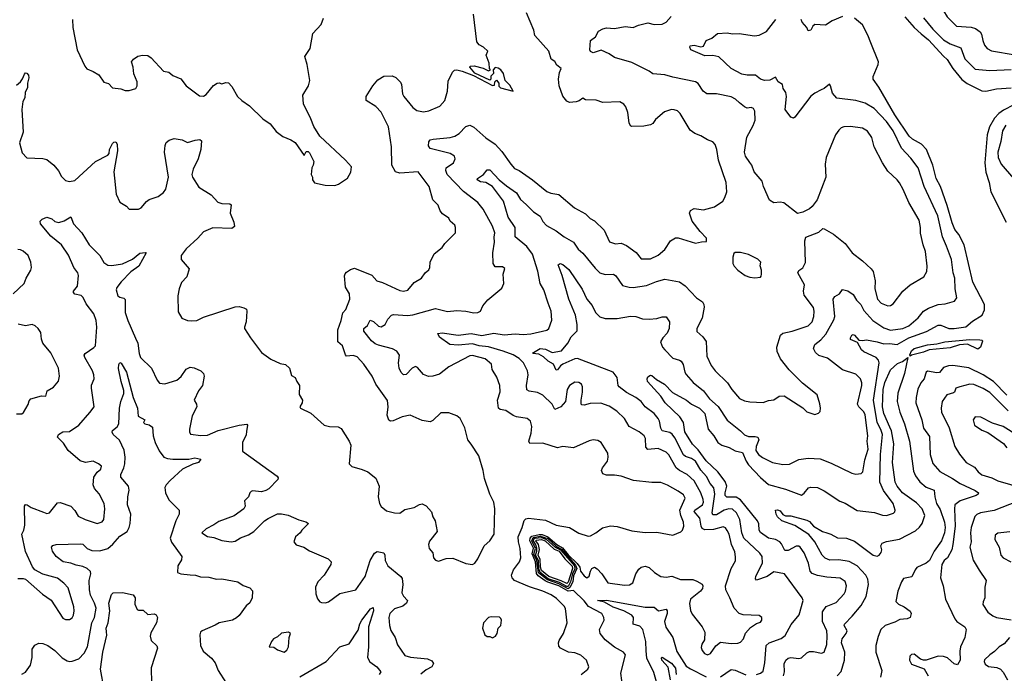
# Model space of a CAD drawing. Extents: x 2133461 to 2293071, y 753526 to 916327.
# Tile 311 of 459: x 2183290 to 2190714, y 891635 to 896563. Entities that reach past the tile are written whole.
import ezdxf

# ---------------------------------------------------------------- set-up
doc = ezdxf.new("R2010")
doc.units = 0

msp = doc.modelspace()

# ---------------------------------------------------------------- linework, layer by layer
at = {"layer": '0CON10XD'}
for points in [[(2190739.2, 897079.2), (2190635, 897040.6), (2190575, 896984), (2190486.8, 896986.8), (2190455, 896981.9), (2190415, 896970), (2190345, 896927.5), (2190254.4, 896805), (2190233.5, 896765), (2190231.5, 896735), (2190255, 896628.8), (2190283.5, 896583.5), (2190353.8, 896515), (2190463, 896507), (2190495.9, 896495.9), (2190531.1, 896471.1), (2190543.1, 896455), (2190551.5, 896405), (2190565, 896370.8), (2190585, 896346.7), (2190617.9, 896327.9), (2190795, 896299.3)], [(2184905.5, 895035.5), (2184909.2, 895005), (2184890.5, 894989.5), (2184745, 894993.1), (2184676.4, 894963.6), (2184633.8, 894916.2), (2184544.5, 894835.5), (2184506.7, 894785), (2184506.7, 894755), (2184566.7, 894685), (2184550, 894625), (2184509.1, 894580.9), (2184492.9, 894535), (2184481.7, 894481.7), (2184485, 894360), (2184512.7, 894312.7), (2184555, 894294), (2184585, 894291.4), (2184625, 894295.8), (2184675, 894320), (2184915, 894398.1), (2184945, 894400), (2184980.7, 894390.7), (2184999.3, 894379.3), (2185003.3, 894365), (2184998, 894285), (2184983.8, 894245), (2184986.2, 894235), (2185029.4, 894165), (2185113.3, 894055), (2185183.7, 894003.7), (2185255, 893972), (2185295, 893963.3), (2185323.3, 893935), (2185339.3, 893879.3), (2185366.4, 893866.4), (2185378.8, 893835), (2185400.8, 893805), (2185397, 893737), (2185421.2, 893695), (2185418.8, 893675), (2185403.3, 893645), (2185407.5, 893635), (2185485.6, 893595.6), (2185585, 893505.8), (2185625, 893495.7), (2185692.1, 893492.1), (2185715, 893480), (2185775, 893386.2), (2185785.6, 893355), (2185773.3, 893215), (2185795, 893193.8), (2185872.3, 893172.3), (2185915, 893153.8), (2185975, 893107.5), (2186000, 893045), (2185992, 892965), (2186003.8, 892915), (2186015, 892893.3), (2186055, 892861.2), (2186115, 892844.2), (2186155, 892842), (2186195, 892868.8), (2186265, 892886), (2186305, 892908.8), (2186325, 892912), (2186355, 892898.8), (2186395, 892852.5), (2186406.2, 892815), (2186423.3, 892785), (2186437.5, 892705), (2186379.3, 892630.7), (2186372.9, 892605), (2186378.6, 892575), (2186405, 892543.3), (2186410.6, 892505), (2186425, 892487.5), (2186448.8, 892481.2), (2186505, 892500), (2186555, 892504), (2186655, 892463.3), (2186703.6, 892456.4), (2186722.5, 892465), (2186745, 892497.5), (2186792, 892595), (2186834, 892635), (2186868.6, 892685), (2186872.5, 892875), (2186864, 892925), (2186833.8, 892985), (2186794.2, 893104.2), (2186783.8, 893165), (2186752.5, 893275), (2186692.9, 893362.9), (2186668, 893395), (2186646, 893485), (2186610, 893555), (2186586.1, 893576.1), (2186525, 893600), (2186465, 893600), (2186405, 893541.2), (2186385, 893531.2), (2186325, 893542), (2186235, 893580.6), (2186175, 893568.5), (2186105, 893537.8), (2186085, 893536), (2186074.2, 893544.2), (2186061.3, 893581.3), (2186068.9, 893645), (2186062.8, 893692.8), (2185975.7, 893815), (2185947.8, 893875), (2185884.2, 893965), (2185835, 894020), (2185805, 894031.2), (2185755, 894026.7), (2185746.7, 894035), (2185725, 894103.8), (2185689.2, 894135), (2185688.1, 894225), (2185714.4, 894295), (2185727, 894353), (2185748.3, 894378.3), (2185780, 894455), (2185776, 894495), (2185746.4, 894546.4), (2185738.8, 894631.2), (2185743, 894647), (2185755, 894660), (2185785, 894680), (2185815, 894690), (2185945, 894637.5), (2185983.2, 894593.2), (2186025, 894581.2), (2186155, 894521.4), (2186185, 894516.9), (2186216.9, 894523.1), (2186265, 894581.2), (2186320, 894615), (2186346.7, 894655), (2186375, 894677.5), (2186383.3, 894695), (2186384.2, 894735.8), (2186415, 894796.7), (2186474.2, 894845.8), (2186494.5, 894875.5), (2186576.7, 894955), (2186576.7, 894995), (2186570, 895015), (2186536.2, 895045), (2186525, 895066.7), (2186478.8, 895098.8), (2186461.3, 895121.3), (2186444, 895165), (2186406.2, 895205), (2186378.6, 895305), (2186295, 895415.6), (2186155, 895405.8), (2186124, 895415), (2186096.2, 895465), (2186092.5, 895605), (2186069.6, 895755), (2186015, 895865.6), (2185975, 895909.5), (2185902.5, 895955), (2185901.4, 895985), (2185952.5, 896065), (2185991.2, 896108.8), (2186035, 896138), (2186099.1, 896139.1), (2186126.4, 896126.4), (2186160.9, 896090.9), (2186169.2, 896075), (2186177.5, 896005), (2186185.7, 895985), (2186255, 895900), (2186285, 895878), (2186335, 895869.2), (2186375, 895875.7), (2186457.7, 895912.3), (2186495, 895953.8), (2186516.7, 896025), (2186521.5, 896098.5), (2186553.7, 896166.3), (2186568.7, 896181.3), (2186585.6, 896184.4), (2186625.9, 896175.9), (2186712.7, 896142.7), (2186855, 896066.7), (2186870, 896070), (2186872.5, 896095), (2186885, 896107.5), (2186902.5, 896085), (2186901.7, 896061.7), (2186915, 896050), (2187010, 896025), (2186985, 896070), (2186951.2, 896105), (2186937, 896157), (2186916.7, 896185), (2186898.3, 896198.3), (2186875, 896202.5), (2186860, 896185), (2186861.7, 896158.3), (2186843, 896137), (2186842.5, 896115), (2186835, 896107.5), (2186720.6, 896160.6), (2186683.8, 896205), (2186687, 896213), (2186715.9, 896214.1), (2186785, 896198), (2186825, 896177.5), (2186840, 896185), (2186832.5, 896195), (2186830, 896235), (2186807.5, 896295), (2186820, 896325), (2186787.5, 896355), (2186755, 896373.8), (2186738, 896395), (2186711.2, 896605)], [(2187523.3, 891625), (2187572.5, 891665), (2187580, 891685), (2187563, 891733), (2187520.9, 891770.9), (2187475, 891789.2), (2187427.5, 891795), (2187367.5, 891825), (2187355, 891840), (2187352.5, 891865), (2187358.3, 891881.7), (2187390, 891935), (2187417.5, 892015), (2187404.4, 892124.4), (2187395, 892140.8), (2187338.3, 892198.3), (2187296.3, 892226.3), (2187235.3, 892255.3), (2187135, 892286.4), (2187055, 892320), (2187021.2, 892335), (2187002, 892355), (2186998, 892375), (2187012.5, 892415), (2187059.2, 892475), (2187069.4, 892505), (2187064.4, 892575.6), (2187051.2, 892625), (2187047.9, 892665), (2187079.6, 892735), (2187093, 892787), (2187105, 892800), (2187126.4, 892803.6), (2187255, 892790), (2187335, 892750.8), (2187435, 892734), (2187505, 892692), (2187575, 892668.8), (2187595, 892672), (2187635, 892694.2), (2187685, 892731.4), (2187745, 892748.1), (2187795, 892742.5), (2187905, 892709.2), (2188005, 892697.1), (2188095, 892700), (2188215, 892675.8), (2188275, 892701.2), (2188288, 892715), (2188298.1, 892745), (2188294.5, 892775), (2188273.9, 892823.9), (2188268.1, 892865), (2188307.5, 892955), (2188295, 892979.4), (2188255, 893008.9), (2188175, 893054.4), (2188125, 893073.1), (2188055, 893072.9), (2187917.6, 893087.6), (2187825, 893120.5), (2187775, 893128.2), (2187715, 893128), (2187687.7, 893137.7), (2187676.2, 893165), (2187683.8, 893185), (2187720.8, 893235), (2187726.9, 893265), (2187724.4, 893294.4), (2187675, 893374), (2187650.3, 893390.3), (2187615, 893394.4), (2187585, 893387.8), (2187465, 893333.8), (2187385, 893345.8), (2187345, 893336), (2187235, 893370), (2187136.9, 893366.9), (2187129.5, 893385), (2187145.4, 893445), (2187150.5, 893495), (2187140.8, 893535), (2187115.5, 893555.5), (2187035, 893568.9), (2187009.6, 893579.6), (2186955, 893617.1), (2186913.6, 893623.6), (2186899.4, 893635), (2186893.1, 893695), (2186912.3, 893757.7), (2186910.9, 893805), (2186886.7, 893866.7), (2186852, 893925), (2186846.1, 893966.1), (2186798.8, 894005), (2186705, 894030.3), (2186685, 894028.2), (2186524.6, 893945.4), (2186455, 893889.5), (2186405, 893874.4), (2186372.8, 893872.8), (2186335, 893886.9), (2186289.7, 893939.7), (2186275, 893948), (2186248, 893935), (2186205, 893887.5), (2186185, 893885.8), (2186165, 893904), (2186151.1, 893935), (2186147.1, 893975), (2186153.3, 894033.3), (2186132.8, 894062.8), (2186101.7, 894081.7), (2185995, 894108), (2185969.9, 894119.9), (2185942.3, 894142.3), (2185884.8, 894215), (2185885.9, 894235), (2185912.9, 894257.1), (2185933.6, 894296.4), (2185956.7, 894286.7), (2185995, 894252.5), (2186016.1, 894246.1), (2186045, 894264.2), (2186065.8, 894305), (2186094.2, 894335), (2186109.1, 894340.9), (2186215, 894332.5), (2186253, 894337), (2186425, 894384.5), (2186515, 894362.5), (2186585, 894369.5), (2186655, 894364.5), (2186715, 894351.9), (2186745, 894355.7), (2186763.8, 894365), (2186782.9, 894405), (2186820.2, 894449.8), (2186925, 894540), (2186939.2, 894575), (2186936.4, 894643.6), (2186947, 894687), (2186929.3, 894699.3), (2186875, 894700), (2186860.8, 894725), (2186857.8, 894805), (2186870.4, 894885), (2186866.8, 894923.2), (2186871.4, 894955), (2186855.4, 895005.4), (2186784.6, 895134.6), (2186745, 895184.2), (2186635, 895268.5), (2186512.9, 895395), (2186504.2, 895425), (2186506.2, 895445), (2186561.4, 895485), (2186574.2, 895515), (2186569.2, 895535), (2186536.7, 895555), (2186385, 895592.5), (2186372.8, 895612.8), (2186375, 895641.9), (2186385, 895656.1), (2186406.9, 895663.1), (2186534.7, 895674.7), (2186572, 895685), (2186603.1, 895705), (2186655, 895757.5), (2186685, 895767.5), (2186715, 895752.5), (2186805, 895672.2), (2186875.4, 895625.4), (2186925, 895570), (2186992.8, 895472.8), (2187022, 895442), (2187055, 895425.7), (2187155.8, 895355.8), (2187265, 895267.1), (2187295, 895254.4), (2187355, 895244.2), (2187473.3, 895145), (2187555, 895100), (2187592, 895065), (2187625, 895045.7), (2187695.6, 894975), (2187737, 894887), (2187783.2, 894873.2), (2187825, 894878.1), (2187865, 894860), (2187938.7, 894808.7), (2187975, 894758.8), (2188045, 894760), (2188105, 894787.5), (2188155, 894829.4), (2188198, 894895), (2188235, 894917.5), (2188255, 894917.5), (2188385, 894877.5), (2188430.7, 894889.3), (2188468.3, 894891.7), (2188467.5, 894915), (2188420, 894965), (2188360, 895045), (2188340, 895105), (2188347.5, 895125), (2188375, 895140), (2188445, 895130), (2188527.9, 895152.1), (2188592, 895195), (2188607.6, 895222.4), (2188620.6, 895265), (2188615.6, 895335), (2188559.4, 895505), (2188545.5, 895585.5), (2188532.7, 895622.7), (2188515, 895643.3), (2188475, 895656.2), (2188425, 895688), (2188380, 895705), (2188345, 895730), (2188270.8, 895855), (2188248.8, 895875), (2188225, 895884.3), (2188204.4, 895885.6), (2188152.4, 895867.6), (2188085, 895810), (2188065, 895780), (2188045, 895771.2), (2187995, 895760), (2187905, 895756.7), (2187895, 895762.5), (2187886, 895786), (2187875.9, 895864.1), (2187861.4, 895905), (2187845, 895926.2), (2187815, 895942.5), (2187688, 895938), (2187636.1, 895956.1), (2187555, 895960), (2187535, 895972.5), (2187508.6, 895951.4), (2187485, 895944.2), (2187435, 895938.6), (2187415, 895950), (2187385, 895986.2), (2187358.5, 896065), (2187353.1, 896115), (2187360, 896165), (2187372.5, 896195), (2187340.6, 896220.6), (2187325, 896247.5), (2187297.5, 896265), (2187278.8, 896325), (2187173.1, 896445), (2187165.6, 896485), (2187112.5, 896615)], [(2187838.5, 891525), (2187822.5, 891635), (2187856.7, 891775), (2187842.5, 891795), (2187775, 891833.1), (2187705, 891886.5), (2187666.9, 891935), (2187662.9, 891965), (2187696.7, 892035), (2187693.9, 892056.1), (2187678.6, 892085), (2187578.5, 892138.5), (2187545, 892180.4), (2187465, 892259.2), (2187425, 892255.1), (2187355.3, 892295), (2187271.7, 892321.7), (2187253, 892333), (2187199.7, 892369.7), (2187186.3, 892386.3), (2187179, 892475), (2187152.9, 892535), (2187165, 892577.9), (2187137.3, 892635), (2187138.9, 892655), (2187150.6, 892669.4), (2187207.3, 892682.7), (2187230.4, 892680.4), (2187273.2, 892663.2), (2187339.8, 892605), (2187381.7, 892581.7), (2187425, 892529.1), (2187492.8, 892462.8), (2187512.2, 892435), (2187517.5, 892405), (2187545, 892369.4), (2187565, 892355.7), (2187583.1, 892366.9), (2187593.1, 892405), (2187605, 892424), (2187625, 892434.2), (2187645, 892422.5), (2187678.9, 892385), (2187725, 892317.1), (2187850.3, 892300.3), (2187887.6, 892302.4), (2187913.2, 892316.8), (2187935, 892383.8), (2187958.9, 892421.1), (2187975, 892435.8), (2188005, 892442.9), (2188035, 892432.5), (2188076, 892395), (2188125, 892364.4), (2188165, 892359.4), (2188206.5, 892366.5), (2188272.8, 892342.8), (2188365, 892341.1), (2188395, 892330), (2188435, 892305.8), (2188442, 892295), (2188438.6, 892275), (2188424.2, 892255), (2188347.5, 892195), (2188341.1, 892161.1), (2188348.6, 892108.6), (2188361.1, 892081.1), (2188435.5, 891985), (2188455.7, 891945), (2188452.7, 891887.3), (2188434, 891855), (2188428.3, 891828.3), (2188435, 891807.5), (2188453.8, 891785), (2188475, 891774.2), (2188498.8, 891785), (2188538.9, 891841.1), (2188575, 891869.2), (2188655, 891859.2), (2188705, 891862), (2188725, 891870), (2188748, 891895), (2188762.4, 891937.6), (2188800, 891980), (2188845, 892011.2), (2188875, 892021.2), (2188886, 892035), (2188885.7, 892055.7), (2188865, 892071.2), (2188745, 892075.7), (2188715, 892087.1), (2188678.1, 892125), (2188643.1, 892203.1), (2188613.1, 892265), (2188611.4, 892295), (2188653.9, 892425), (2188686, 892484), (2188687.8, 892512.2), (2188681.5, 892551.5), (2188656.5, 892606.5), (2188638.4, 892685), (2188625, 892712.9), (2188612.2, 892732.2), (2188595, 892738.2), (2188520.1, 892719.9), (2188456.6, 892716.6), (2188436.9, 892726.9), (2188427, 892745), (2188418.8, 892805), (2188374.6, 892855), (2188379.5, 892865), (2188439.4, 892905), (2188446, 892925), (2188444.3, 892945), (2188425.3, 892995), (2188374.7, 893085), (2188323.3, 893135), (2188265, 893165.3), (2188240.7, 893185), (2188185, 893283.1), (2188165, 893302.7), (2188105, 893330), (2188025, 893322.2), (2188010.5, 893339.5), (2188009.1, 893405), (2187997.8, 893425), (2187960.8, 893455), (2187885.8, 893495), (2187849.4, 893555), (2187792, 893612), (2187735, 893647.9), (2187672.7, 893672.7), (2187591.7, 893668.3), (2187545, 893655.7), (2187529.4, 893659.4), (2187524.3, 893665), (2187523.1, 893695), (2187534.5, 893755), (2187534.4, 893794.4), (2187525.5, 893815.5), (2187506.6, 893826.6), (2187475, 893830.6), (2187434.6, 893805.4), (2187418.5, 893775), (2187405.7, 893685), (2187370.8, 893645), (2187325, 893623.8), (2187304.3, 893665), (2187235, 893730.9), (2187195, 893751.5), (2187131.5, 893761.5), (2187115, 893772), (2187111.5, 893805), (2187124.4, 893885), (2187118.1, 893915), (2187089.4, 893975), (2187055, 894008.8), (2187010.6, 894035), (2186935, 894064.4), (2186825, 894096.5), (2186754.9, 894104.9), (2186705, 894118.7), (2186595, 894108), (2186533.3, 894115), (2186455, 894170), (2186442.3, 894197.7), (2186475, 894201.1), (2186595, 894184.7), (2186695, 894198.1), (2186775, 894181.8), (2186865, 894198.8), (2186944, 894186), (2187025, 894194.6), (2187085, 894190), (2187145, 894193.5), (2187265, 894222.5), (2187280, 894235), (2187302.7, 894297.3), (2187297.5, 894365), (2187275.4, 894425.4), (2187241.1, 894525), (2187213.1, 894575), (2187196.2, 894666.2), (2187156.7, 894795), (2187115, 894852.1), (2187026.8, 894926.8), (2187026.8, 894995), (2186974, 895075), (2186936.9, 895195), (2186854.7, 895304.7), (2186805, 895334.6), (2186765, 895340.3), (2186740, 895355), (2186741.1, 895365), (2186788.1, 895395), (2186815, 895430.8), (2186835, 895431.4), (2186905.2, 895355.2), (2186959.4, 895309.4), (2187035, 895257.9), (2187066.7, 895206.7), (2187108.4, 895168.4), (2187165, 895114.6), (2187215, 895081.1), (2187235, 895041.4), (2187261.3, 895011.3), (2187335, 894971.9), (2187394.3, 894925), (2187465, 894885.8), (2187501.9, 894831.9), (2187535, 894802.9), (2187629.2, 894689.2), (2187665, 894654.4), (2187705, 894640.6), (2187766.7, 894645), (2187785, 894632), (2187835, 894560), (2187885.6, 894545.6), (2187915, 894544.4), (2188015, 894558.5), (2188090.3, 894589.7), (2188155, 894606.1), (2188265, 894587.1), (2188307.2, 894557.2), (2188393.1, 894465), (2188437.1, 894435), (2188448.5, 894415), (2188450.5, 894395), (2188436.3, 894313.7), (2188396, 894235), (2188395, 894212.5), (2188440.9, 894170.9), (2188465.5, 894135.5), (2188470.6, 894025), (2188503.3, 893955), (2188534.7, 893914.7), (2188626.2, 893826.2), (2188659.2, 893775), (2188716.6, 893706.6), (2188755, 893689.2), (2188795, 893680.6), (2188895, 893675.8), (2188935, 893690.8), (2188975, 893695.8), (2189015.7, 893724.3), (2189055, 893725.8), (2189195, 893636.2), (2189225, 893606.2), (2189285, 893586.7), (2189313.6, 893596.4), (2189325, 893610), (2189327.1, 893635), (2189324.1, 893665.9), (2189303.8, 893735), (2189191.7, 893821.7), (2189092.4, 893922.4), (2189025.6, 894005), (2189002.1, 894062.1), (2188999.5, 894095), (2189025.5, 894184.5), (2189045, 894199.4), (2189114.4, 894214.4), (2189235, 894255.5), (2189265, 894284), (2189277.1, 894325), (2189280.4, 894365), (2189275, 894393.8), (2189204.4, 894485), (2189198.9, 894515), (2189206.1, 894565), (2189156.7, 894655), (2189165, 894672.5), (2189195, 894692), (2189215, 894732.5), (2189210, 894895), (2189216.4, 894923.6), (2189315, 894961.2), (2189345, 894987.5), (2189355, 894986.7), (2189425, 894946), (2189513.8, 894875), (2189565.7, 894805.7), (2189644.5, 894744.5), (2189710, 894685), (2189724.4, 894664.4), (2189740.8, 894595), (2189736.9, 894535), (2189756.7, 894455), (2189784.3, 894425), (2189835, 894404.4), (2189855, 894406.9), (2189875, 894420.8), (2189948.6, 894515), (2190005, 894564.2), (2190108, 894625), (2190130, 894665), (2190131.5, 894705), (2190120, 894815), (2190102.2, 894865), (2190082.6, 894952.6), (2190082.2, 894995), (2190072, 895052), (2189994.7, 895184.7), (2189952.2, 895282.2), (2189922.4, 895332.4), (2189905.4, 895355.4), (2189835, 895420), (2189795.6, 895485), (2189731.4, 895605), (2189715.6, 895675), (2189682, 895722), (2189645, 895744.4), (2189555, 895757.1), (2189505, 895755.7), (2189483.4, 895746.6), (2189465, 895731.2), (2189440, 895695), (2189370, 895525), (2189361.9, 895475), (2189367.5, 895375), (2189302, 895205), (2189266.2, 895155), (2189244.1, 895135.9), (2189195, 895111.2), (2189155, 895102), (2189051.2, 895181.2), (2189025, 895188), (2188975, 895182), (2188942.4, 895202.4), (2188898, 895305), (2188887.5, 895345), (2188826.8, 895416.8), (2188809.2, 895465), (2188795, 895486.2), (2188763.3, 895533.3), (2188754.6, 895565), (2188771.8, 895678.2), (2188820.8, 895765), (2188835.9, 895805.9), (2188833, 895873), (2188823, 895893), (2188805, 895900), (2188775, 895896.7), (2188755, 895906), (2188716, 895935), (2188688, 895965), (2188655, 895981.4), (2188545, 896003.1), (2188470, 896005), (2188444.5, 896024.5), (2188405, 896080.8), (2188385, 896094.4), (2188215, 896128.5), (2188155, 896146.9), (2188065, 896154), (2188035.6, 896175.6), (2187905, 896240.6), (2187775, 896278.6), (2187735, 896305.7), (2187675, 896334.3), (2187614.1, 896314.1), (2187595, 896322.5), (2187588.5, 896335), (2187593.4, 896405), (2187630.6, 896435), (2187655, 896476.7), (2187687.5, 896495), (2187715, 896501.4), (2187775, 896495.6), (2187855, 896512.9), (2187915, 896503.1), (2187955, 896522.9), (2188025, 896538.2), (2188075, 896527.7), (2188135, 896528.2), (2188164.7, 896545.3), (2188201.7, 896588.3)], [(2189495, 896586.8), (2189415.2, 896554.8), (2189365, 896521.2), (2189285, 896526), (2189270.5, 896515), (2189255, 896484.2), (2189235, 896478.8), (2189224.2, 896505), (2189189.4, 896545), (2189182.1, 896565)], [(2189964.1, 896585), (2190034.2, 896504.2), (2190086.1, 896456.1)], [(2183687.5, 896565), (2183690.8, 896505), (2183723.8, 896335), (2183781.7, 896211.7), (2183795, 896192.5), (2183845, 896172.5), (2183886.1, 896146.1), (2183925, 896092.5), (2183960.7, 896080.7), (2183990, 896050), (2184052.7, 896042.7), (2184085, 896029.2), (2184115, 896028.8), (2184166.7, 896043.3), (2184176.1, 896063.9), (2184176, 896095), (2184151.2, 896155), (2184146.2, 896205), (2184133.9, 896246.1), (2184147.5, 896265), (2184181.7, 896288.3), (2184215, 896296.7), (2184255, 896293.3), (2184282.5, 896275), (2184373.9, 896173.9), (2184415, 896166.7), (2184445, 896143.3), (2184505, 896116.2), (2184545, 896063.3), (2184645, 895988), (2184675, 895987.5), (2184695, 895998.6), (2184752.3, 896067.7), (2184780, 896085), (2184795, 896087.5), (2184815, 896080), (2184845, 896090), (2184865, 896086.7), (2184890.5, 896060.5), (2184933.3, 895985), (2184964.2, 895954.2), (2185023.9, 895913.9), (2185122.5, 895815), (2185177.7, 895777.7), (2185225, 895720), (2185275, 895681.2), (2185335, 895657.5), (2185365.9, 895635.9), (2185435, 895540), (2185450, 895570), (2185465, 895570), (2185475, 895560), (2185508.8, 895495), (2185503.9, 895466.1), (2185493.3, 895446.7), (2185487.5, 895395), (2185496.7, 895375), (2185497.5, 895355), (2185513.9, 895333.9), (2185593.6, 895316.4), (2185665, 895313.8), (2185695, 895323.3), (2185761.2, 895368.8), (2185787.7, 895412.3), (2185793, 895453), (2185747.5, 895505), (2185552.5, 895685), (2185507.3, 895757.3), (2185486, 895815), (2185428.8, 895928.8), (2185424.2, 895995), (2185468, 896065), (2185477.5, 896105), (2185457.5, 896225), (2185440.8, 896285), (2185480, 896345), (2185500.5, 896459.5), (2185562.3, 896527.7), (2185580, 896575)], [(2188845, 891625.3), (2188875, 891635.4), (2188895, 891651.4), (2188909.2, 891715), (2188918.5, 891845), (2188940.8, 891865), (2189031.9, 891898.1), (2189060.9, 891919.1), (2189105.9, 892004.1), (2189166.7, 892075), (2189196.7, 892185), (2189189.4, 892205), (2189055.5, 892385.5), (2188975, 892401.2), (2188925, 892364.1), (2188846.4, 892336.4), (2188838, 892348), (2188841.4, 892368.6), (2188890.5, 892465), (2188888.8, 892515), (2188870.4, 892540.4), (2188750.6, 892655), (2188733.8, 892695), (2188719.3, 892795), (2188695.8, 892845.8), (2188665, 892873.1), (2188636.2, 892876.2), (2188601.2, 892865), (2188545, 892830.7), (2188515, 892828.6), (2188510.3, 892845), (2188530.2, 892985), (2188524.3, 893034.3), (2188495.2, 893065.2), (2188468.5, 893118.5), (2188426.2, 893166.2), (2188385, 893234.6), (2188355, 893254.7), (2188309.9, 893269.9), (2188295, 893282.7), (2188229.9, 893409.9), (2188208.7, 893438.7), (2188191.8, 893451.8), (2188133.5, 893463.5), (2188123.3, 893483.3), (2188114, 893535), (2188105.2, 893555.2), (2188073.7, 893593.7), (2188005.3, 893645.3), (2187975, 893685.5), (2187935.8, 893715), (2187865, 893752.7), (2187810, 893795), (2187802.5, 893805), (2187794.4, 893865), (2187764.6, 893904.6), (2187495, 894008.8), (2187475, 894005.4), (2187384.5, 893965), (2187366.4, 893953.6), (2187345, 893922.5), (2187335, 893920.6), (2187315.6, 893965.6), (2187275, 893988.6), (2187240.5, 894020.5), (2187205, 894040), (2187160, 894045), (2187162.9, 894055), (2187215, 894083.9), (2187255, 894080), (2187304.7, 894054.7), (2187375, 894065.6), (2187424.1, 894125), (2187449.1, 894170.9), (2187493.1, 894216.9), (2187493.8, 894265), (2187480, 894335), (2187431.2, 894455), (2187381.1, 894635), (2187350, 894715), (2187365, 894723.8), (2187385, 894717.1), (2187429.6, 894679.6), (2187530.1, 894530.1), (2187565.6, 894455.6), (2187607.4, 894407.4), (2187630.5, 894355), (2187665, 894321.5), (2187705, 894310.5), (2187795, 894310.9), (2187895, 894328.6), (2187935, 894324), (2187985, 894308.8), (2188035, 894306), (2188095, 894311.2), (2188135, 894323.3), (2188165, 894322.5), (2188189.2, 894285), (2188187.9, 894235), (2188170.9, 894199.1), (2188138.1, 894165), (2188121.9, 894135), (2188137.1, 894095), (2188154.2, 894075), (2188215, 894010.8), (2188265, 893997.1), (2188277.8, 893987.8), (2188293, 893963), (2188304.5, 893905), (2188315, 893887.5), (2188367, 893827), (2188445, 893764.4), (2188491.5, 893705), (2188555.7, 893645.7), (2188625, 893543.3), (2188725, 893463.5), (2188755, 893432.5), (2188785, 893421.4), (2188835, 893420.8), (2188855, 893414.2), (2188862.2, 893395), (2188841.8, 893345), (2188841.1, 893315), (2188860.6, 893285), (2188891.2, 893261.2), (2188965, 893223.8), (2189045, 893208.5), (2189095, 893210.6), (2189165, 893247.3), (2189235, 893257.8), (2189325, 893253.1), (2189409.1, 893219.1), (2189565, 893143.6), (2189595, 893137.1), (2189635, 893142.5), (2189647.1, 893155), (2189661.3, 893245), (2189686.5, 893325), (2189679.7, 893385), (2189685.4, 893425.4), (2189664.6, 893585), (2189655.8, 893605.8), (2189618.1, 893645), (2189607.5, 893665), (2189639.6, 893805), (2189640, 893825), (2189630, 893855), (2189595, 893891.4), (2189495, 893922), (2189379.8, 894009.8), (2189315, 894030.9), (2189290.6, 894055), (2189274.4, 894085), (2189284.4, 894115), (2189330.6, 894149.4), (2189367.8, 894192.2), (2189429.4, 894300.6), (2189436.7, 894325), (2189423.1, 894456.9), (2189435, 894476.2), (2189470, 894495), (2189495, 894530), (2189535, 894518), (2189575, 894490.8), (2189599.5, 894449.5), (2189631.8, 894415), (2189655, 894370), (2189723.1, 894295), (2189805, 894239.6), (2189855, 894222.7), (2189948.8, 894235), (2189993.3, 894255), (2190065.6, 894315), (2190105.7, 894365), (2190142.1, 894387.9), (2190215, 894416.5), (2190268.7, 894421.3), (2190338.7, 894441.3), (2190355.7, 894465), (2190343.3, 894535), (2190340.5, 894615), (2190328.8, 894655), (2190316.2, 894755), (2190276.9, 894855), (2190248.2, 894925), (2190212.8, 895085), (2190110.7, 895305), (2190064.6, 895445), (2190009.4, 895519.4), (2189939.2, 895595), (2189876.4, 895725), (2189825.4, 895795), (2189733.3, 895893.3), (2189663.5, 895933.5), (2189595, 895953.8), (2189452.1, 895972.1), (2189418.2, 896008.2), (2189404, 896064), (2189395, 896076.7), (2189356.4, 896043.6), (2189333.8, 896033.8), (2189285, 896010), (2189254.6, 895985.4), (2189135, 895827.5), (2189125, 895820), (2189105, 895827.5), (2189062, 895885), (2189072.5, 895985), (2189065.8, 896015), (2189047.5, 896045), (2189041.2, 896075), (2189009.4, 896095), (2188988.6, 896128.6), (2188945, 896106.7), (2188905.5, 896104.5), (2188875, 896114.4), (2188836.7, 896145), (2188774.4, 896144.4), (2188735, 896152.9), (2188654.2, 896195), (2188561.8, 896281.8), (2188515, 896294.1), (2188455, 896289.7), (2188350.6, 896335), (2188341.9, 896355), (2188346.2, 896365), (2188375, 896371.2), (2188425, 896358.9), (2188445, 896364.5), (2188465, 896406), (2188507.5, 896425), (2188551.2, 896458.8), (2188624.3, 896464.3), (2188665, 896455.8), (2188715, 896458.5), (2188831.2, 896441.2), (2188865, 896447.3), (2188920, 896475), (2188990.8, 896565)], [(2189377.5, 891917.5), (2189374.6, 891955), (2189342.3, 892025), (2189342.6, 892097.4), (2189371, 892139), (2189445, 892169.5), (2189507.1, 892235), (2189517.1, 892255), (2189524.3, 892295), (2189515, 892328), (2189475, 892353.1), (2189375, 892359.6), (2189305, 892371.6), (2189265, 892387.3), (2189251.2, 892405), (2189237.3, 892465), (2189204.1, 892544.1), (2189175, 892586), (2189165, 892594.2), (2189145, 892594.4), (2189085, 892560), (2189060, 892560), (2189035, 892610.8), (2189021.4, 892625), (2188988.8, 892645), (2188935, 892653.2), (2188875.9, 892695.9), (2188864.5, 892715), (2188862.6, 892762.6), (2188852.1, 892785), (2188725, 892943.5), (2188692.2, 892962.2), (2188647.4, 892962.6), (2188622.6, 892962.6), (2188609.2, 892975), (2188608.1, 892995), (2188620.5, 893045), (2188610.1, 893080.1), (2188554.3, 893155), (2188465, 893237), (2188405, 893320.3), (2188361.8, 893361.8), (2188305.9, 893455), (2188295.9, 893525), (2188267.7, 893567.7), (2188157.1, 893675), (2188124.6, 893724.6), (2188024.3, 893835), (2188020, 893855), (2188025, 893870), (2188045, 893883.3), (2188055, 893881.2), (2188091.1, 893851.1), (2188152.9, 893815), (2188213.1, 893753.1), (2188316.4, 893695), (2188355, 893664.3), (2188415, 893634.3), (2188457.1, 893592.9), (2188480.8, 893475), (2188522.9, 893425), (2188553.6, 893375), (2188584.3, 893355), (2188638.5, 893338.5), (2188685, 893311.2), (2188739.7, 893299.7), (2188766.5, 893235), (2188785, 893207.1), (2188875, 893111.1), (2188935, 893059.6), (2189065, 893023.5), (2189185, 892978.8), (2189205, 892993.8), (2189236.6, 893033.4), (2189255, 893038.9), (2189305, 893035.6), (2189355, 893010), (2189472.6, 892932.6), (2189515, 892917.1), (2189605, 892861.9), (2189735, 892846.9), (2189795, 892826.5), (2189824.5, 892824.5), (2189878.3, 892841.7), (2189888.5, 892851.5), (2189891.4, 892865), (2189876.5, 892915), (2189803, 893013), (2189774.2, 893075), (2189780.6, 893285), (2189795.9, 893435), (2189783.5, 893473.5), (2189756.4, 893525), (2189727, 893695), (2189770.5, 893975), (2189764.2, 893995), (2189747.6, 894015), (2189655, 894058.2), (2189637.5, 894075), (2189607.9, 894127.9), (2189555, 894151.2), (2189554.3, 894165), (2189564.2, 894185), (2189575, 894188.6), (2189585, 894184), (2189616.1, 894146.1), (2189643.7, 894143.7), (2189675, 894148.4), (2189755, 894134.8), (2189805, 894118.9), (2189847.5, 894122.5), (2189906.7, 894113.3), (2189995, 894164.8), (2190128.2, 894211.8), (2190215, 894260.7), (2190235, 894258.7), (2190295.9, 894234.1), (2190336.4, 894233.6), (2190425, 894248.2), (2190475, 894289.6), (2190546.2, 894335), (2190564.7, 894375), (2190563.8, 894415), (2190476.7, 894585), (2190411.2, 894865), (2190372.2, 894942.2), (2190341.3, 894981.3), (2190320.3, 895030.3), (2190282.4, 895162.4), (2190231.7, 895305), (2190200.2, 895365), (2190175.6, 895465), (2190128.1, 895585), (2190090, 895625), (2190021.8, 895661.8), (2189995.4, 895685.4), (2189888.1, 895845), (2189766.8, 896055), (2189724.4, 896115), (2189724.4, 896135), (2189761.9, 896225), (2189764.4, 896245), (2189708.2, 896388.2), (2189686, 896446), (2189643.8, 896525), (2189585.5, 896575)], [(2190105, 896576.4), (2190175, 896492), (2190255, 896411.1), (2190305, 896380.7), (2190385, 896350.5), (2190415, 896268.1), (2190495, 896190), (2190605, 896179.4), (2190765, 896186.7)], [(2190086.1, 896456.1), (2190141.7, 896411.7), (2190255, 896287.2), (2190283.4, 896263.4), (2190325, 896194.6), (2190392.9, 896112.9), (2190435, 896082.2), (2190545, 896026.7), (2190575, 896024.6), (2190655, 896042.5), (2190765, 896049.2)], [(2183265, 896069.2), (2183295.8, 896095), (2183312.1, 896117.9), (2183325, 896153.3), (2183335, 896162), (2183345, 896160), (2183357.5, 896145), (2183360, 896125), (2183347.8, 896085), (2183349.4, 896050.6), (2183332.5, 896015), (2183330, 895975), (2183313.8, 895945), (2183306, 895885), (2183315.8, 895715), (2183288, 895635), (2183309.5, 895559.5), (2183345, 895521.2), (2183465, 895517.1), (2183495, 895508.6), (2183548, 895465), (2183583, 895423), (2183605, 895380), (2183635, 895350.8), (2183665, 895344.2), (2183705, 895350.8), (2183860.8, 895495), (2183955, 895540.8), (2183964.2, 895555), (2183967.1, 895585), (2183990.3, 895629.7), (2183999.3, 895640.7), (2184015, 895642.5), (2184024.2, 895624.2), (2184027.8, 895575), (2183998.6, 895415), (2184017.7, 895247.7), (2184045, 895187.5), (2184095, 895156.7), (2184115, 895133.3), (2184185, 895133.8), (2184206.4, 895143.6), (2184245, 895192.5), (2184265, 895206.7), (2184335, 895228.8), (2184375, 895260.8), (2184392.9, 895285), (2184412.5, 895375), (2184382.9, 895565), (2184385.8, 895614.2), (2184395, 895636.7), (2184416.1, 895653.9), (2184455, 895666.2), (2184515, 895656), (2184555, 895636.2), (2184612.5, 895655), (2184648.8, 895658.8), (2184660.7, 895650.7), (2184656.7, 895585), (2184635.6, 895515), (2184598.1, 895435), (2184588.9, 895395), (2184591.9, 895375), (2184641.5, 895301.5), (2184733.7, 895243.7), (2184785, 895186), (2184815, 895176.9), (2184875, 895173.8), (2184885, 895167.5), (2184875.7, 895105), (2184905.5, 895035.5)], [(2190785, 895920), (2190708.5, 895881.5), (2190673.7, 895856.3), (2190640.1, 895819.9), (2190603.4, 895755), (2190583.5, 895695), (2190567.5, 895485), (2190573.5, 895413.5), (2190600, 895335), (2190611.5, 895265), (2190726.7, 895036.7)], [(2190725, 895768.9), (2190699.6, 895725), (2190687.3, 895645), (2190664.1, 895565), (2190668.5, 895525), (2190691.2, 895475), (2190783.1, 895365)], [(2183275, 892348.8), (2183315, 892350), (2183335, 892344), (2183462.1, 892232.1), (2183526.3, 892186.3), (2183615, 892050), (2183635, 892040), (2183665, 892040), (2183685, 892053.8), (2183695, 892073.3), (2183701.9, 892105), (2183697.8, 892135), (2183655, 892278.8), (2183623.6, 892313.6), (2183575, 892351.9), (2183465, 892382.5), (2183404.4, 892414.4), (2183387, 892437), (2183333.3, 892553.3), (2183305.6, 892685), (2183320, 892715), (2183327.6, 892752.4), (2183325.8, 892895), (2183335, 892907.1), (2183346.4, 892906.4), (2183375.5, 892885.5), (2183469.1, 892849.1), (2183495, 892840), (2183515, 892844.3), (2183575, 892920), (2183595, 892924), (2183675, 892896.2), (2183705, 892863.3), (2183730.5, 892820.5), (2183783.9, 892793.9), (2183875, 892765.7), (2183912.1, 892777.9), (2183925.4, 892794.6), (2183932.1, 892875), (2183927.3, 892915), (2183888.7, 892988.7), (2183855, 893028), (2183844.6, 893055), (2183850, 893115), (2183875, 893152), (2183901.2, 893175), (2183905.8, 893195.8), (2183883.3, 893215), (2183845, 893234.2), (2183785, 893225.6), (2183745, 893237.5), (2183655.6, 893315), (2183619.3, 893369.3), (2183576, 893415), (2183583.8, 893435), (2183615, 893456.2), (2183665, 893459.2), (2183735.3, 893504.7), (2183819.5, 893600.5), (2183850.8, 893645), (2183831.4, 893785), (2183832.1, 893807.9), (2183850.8, 893855), (2183850, 893885), (2183840, 893915), (2183780, 894015), (2183777.3, 894032.7), (2183783.6, 894046.4), (2183849.8, 894090.2), (2183862.2, 894105), (2183871, 894245), (2183866.6, 894295), (2183849.7, 894345), (2183791.7, 894421.7), (2183769.3, 894469.3), (2183753, 894483), (2183705, 894493.8), (2183696.7, 894505), (2183696.7, 894515), (2183726.2, 894555), (2183734.4, 894635), (2183728.6, 894655), (2183698.1, 894695), (2183657.8, 894787.8), (2183604.5, 894864.5), (2183525, 894930.8), (2183447.8, 895025), (2183443.8, 895045), (2183459.7, 895060.3), (2183495, 895074.2), (2183532.2, 895062.2), (2183555, 895042), (2183585, 895034.2), (2183625, 895047.1), (2183675.8, 895075.8), (2183695.7, 895025), (2183759.4, 894955), (2183814.4, 894865), (2183893.3, 894785), (2183925, 894732.9), (2183955, 894711.9), (2183985, 894708.5), (2184065, 894721.8), (2184141.8, 894758.2), (2184195, 894802.3), (2184235, 894808.6), (2184243.3, 894805), (2184188.6, 894705), (2184128, 894662), (2184055, 894586.7), (2184023.6, 894545), (2184018.5, 894525), (2184031.1, 894481.1), (2184045, 894470), (2184075, 894464), (2184084.3, 894454.3), (2184085.5, 894355), (2184104.5, 894295), (2184163, 894163), (2184180.5, 894125), (2184190, 894045), (2184201.1, 894015), (2184284, 893935), (2184327.1, 893845), (2184345, 893822.9), (2184385, 893818.1), (2184475, 893844.5), (2184507.4, 893872.6), (2184545, 893928), (2184575, 893943.8), (2184605, 893938.8), (2184655, 893915.8), (2184675.4, 893895.4), (2184680, 893875), (2184667.5, 893805), (2184637.5, 893765), (2184605.8, 893695), (2184623, 893663), (2184625.8, 893645), (2184590, 893575), (2184569.2, 893475), (2184570, 893455), (2184578.8, 893438.8), (2184655, 893428.1), (2184705, 893430), (2184786.4, 893466.4), (2184945, 893506.2), (2185002.5, 893512.5), (2185008.8, 893505), (2185000.9, 893459.1), (2184996.4, 893433.6), (2184970.8, 893375), (2184969.3, 893309.3), (2185230.3, 893120.3), (2185238.3, 893108.3), (2185236, 893095), (2185167.5, 893025), (2185145, 893013.3), (2185113.6, 893003.6), (2185045, 893011.2), (2185035, 893006.7), (2185024.4, 892995.6), (2185014, 892965), (2184986.2, 892935), (2184990, 892895), (2184980, 892875), (2184907, 892823), (2184790.3, 892779.7), (2184755, 892754), (2184696.7, 892725), (2184663.3, 892695), (2184705, 892666), (2184755, 892659.2), (2184815, 892635.7), (2184885, 892626.9), (2184915, 892630), (2184955, 892655.8), (2185015, 892678.6), (2185055, 892704.3), (2185135, 892784), (2185163, 892803), (2185232.7, 892837.3), (2185265, 892838), (2185315, 892826.2), (2185395, 892791.2), (2185447.7, 892777.7), (2185467.5, 892765), (2185417.5, 892715), (2185405.9, 892694.1), (2185370, 892665), (2185356.4, 892626.4), (2185375, 892603.8), (2185432.5, 892585), (2185475, 892558), (2185615, 892498), (2185638.8, 892475), (2185636.2, 892455), (2185585.6, 892374.4), (2185537.5, 892325), (2185521.4, 892285), (2185522.9, 892235), (2185535, 892197.5), (2185553.3, 892175), (2185565, 892170), (2185595, 892166.2), (2185617.3, 892172.7), (2185705, 892236), (2185825, 892264), (2185895.3, 892364.7), (2185932.1, 892485), (2185965, 892540), (2185985, 892552.5), (2186035, 892543.3), (2186044, 892525), (2186045.8, 892485), (2186065, 892446.2), (2186164.3, 892365), (2186175, 892348.8), (2186179.5, 892305), (2186172.1, 892242.1), (2186185, 892216.7), (2186213.3, 892185), (2186206, 892165), (2186179.1, 892140.9), (2186115, 892120.4), (2186081.3, 892085), (2186073.3, 892055), (2186077.5, 891995), (2186088.1, 891958.1), (2186121.4, 891905), (2186138.7, 891848.7), (2186195, 891769.2), (2186235.4, 891755.4), (2186365, 891743.5), (2186398.2, 891728.2), (2186408.8, 891708.8), (2186396.9, 891683.1), (2186355, 891661.1), (2186315, 891628.5)], [(2183240, 894495), (2183323.3, 894575), (2183338, 894615), (2183374.2, 894675), (2183378.6, 894695), (2183372.9, 894735), (2183354.4, 894784.4), (2183315, 894817.1), (2183295, 894828.6), (2183275, 894831.4)], [(2188833.6, 894616.4), (2188875, 894622.5), (2188881.7, 894628.3), (2188883.3, 894645), (2188883.3, 894675), (2188873, 894707), (2188877.5, 894735), (2188855, 894757.5), (2188785, 894793.3), (2188725, 894806.7), (2188685, 894807.5), (2188675, 894800), (2188667, 894773), (2188666.7, 894725), (2188676.2, 894705), (2188703.8, 894675), (2188760, 894635), (2188795, 894620.8), (2188833.6, 894616.4)], [(2183265, 893592.5), (2183305, 893592.5), (2183319.3, 893600.7), (2183355, 893662.5), (2183361.7, 893688.3), (2183375, 893703.8), (2183455, 893728), (2183487.5, 893725), (2183497.5, 893765), (2183545, 893791.2), (2183583.6, 893836.4), (2183591.2, 893875), (2183582.9, 893935), (2183525, 894050), (2183463.8, 894125), (2183454, 894155), (2183448.8, 894205), (2183428.8, 894235), (2183405.5, 894255.5), (2183385, 894264), (2183335, 894254.2), (2183277.9, 894267.9)], [(2190005, 894027.1), (2190000.4, 894035), (2190015, 894065.6), (2190034.2, 894085), (2190135, 894112.2), (2190205, 894119.4), (2190265, 894134.3), (2190455, 894151.1), (2190529.5, 894149.5), (2190546, 894146), (2190549.3, 894139.3), (2190533.8, 894095), (2190515, 894080), (2190435.6, 894115.6), (2190375, 894111.4), (2190305, 894088.8), (2190146.3, 894073.7), (2190105, 894055.6), (2190015, 894032.6), (2190005, 894027.1)], [(2189375, 892693.1), (2189405, 892684.6), (2189455, 892657.5), (2189525, 892653.3), (2189585, 892631.8), (2189725, 892525.6), (2189755, 892518.2), (2189770.6, 892525), (2189784.5, 892545), (2189790, 892565), (2189782.9, 892595), (2189794, 892615), (2189825, 892628.9), (2189924.5, 892645.5), (2190045, 892710), (2190075, 892736.7), (2190094.6, 892765), (2190114.7, 892825), (2190095.3, 892875), (2190051, 892921), (2189945, 892995.7), (2189906.5, 893045), (2189892.1, 893075), (2189869.6, 893225), (2189881.4, 893365), (2189862.7, 893462.7), (2189851.6, 893491.6), (2189805, 893593.8), (2189794.8, 893645), (2189799.4, 893775), (2189811.8, 893828.2), (2189855, 893922.5), (2189909.2, 893970.8), (2189945, 893986.2), (2189987.5, 894015), (2189962.5, 893895), (2189911.7, 893748.3), (2189906.4, 893685), (2189925.9, 893605), (2189962.3, 893515), (2190000, 893385), (2190028.5, 893158.5), (2190043.2, 893123.2), (2190078.1, 893078.1), (2190125, 893039.5), (2190185.7, 893015), (2190188.9, 892965), (2190202.4, 892915), (2190229.2, 892869.2), (2190262.2, 892775), (2190266.8, 892735), (2190262.3, 892695), (2190240.8, 892635), (2190185.7, 892555), (2190150.3, 892485), (2190125.5, 892464.5), (2190055, 892432.3), (2190040.8, 892415), (2190017.2, 892362.8), (2189955, 892348.9), (2189938.2, 892325), (2189911.6, 892255), (2189897, 892177), (2189915, 892156.7), (2189960, 892135), (2190004.2, 892104.2), (2190010.8, 892085), (2190003.6, 892056.4), (2189982.5, 892045), (2189925, 892040.4), (2189889.4, 892020.6), (2189815, 891995.4), (2189784, 891965), (2189762.8, 891912.8), (2189745.3, 891845), (2189744.1, 891794.1), (2189791.1, 891655), (2189781.1, 891605)], [(2183835, 892014.4), (2183854.3, 892055.7), (2183865.4, 892125), (2183854.7, 892165), (2183824.7, 892225), (2183815.8, 892265), (2183814.7, 892335), (2183827.5, 892385), (2183823.3, 892403.3), (2183797.5, 892425), (2183765, 892440.7), (2183715, 892450), (2183675, 892466.3), (2183617.1, 892475), (2183564.7, 892514.7), (2183536.8, 892556.8), (2183530.9, 892585), (2183540.8, 892599.2), (2183565, 892606.8), (2183745, 892610.5), (2183765, 892607.5), (2183798.6, 892575), (2183835, 892561.1), (2183895, 892558.8), (2183955, 892575.6), (2183992, 892608), (2184045, 892668.8), (2184099.2, 892705), (2184116.1, 892733.9), (2184123.5, 892765), (2184126.9, 892835), (2184103.6, 892905), (2184106.4, 892965), (2184114.6, 893015), (2184110.8, 893045), (2184051.8, 893115), (2184053.4, 893135), (2184075.5, 893184.5), (2184081.6, 893215), (2184084.8, 893264.8), (2184076.6, 893316.6), (2184043.4, 893393.4), (2183994.2, 893435), (2183986.2, 893453.8), (2183990, 893465), (2184025, 893493.8), (2184037.8, 893515), (2184041.5, 893635), (2184052.2, 893685), (2184075.5, 893745), (2184075, 893767.5), (2184053.9, 893835), (2184035, 893932.5), (2184036.6, 893963.4), (2184045, 893978), (2184055, 893973.8), (2184096.2, 893905), (2184146.2, 893715), (2184179.2, 893635), (2184183.4, 893573.4), (2184233.3, 893545), (2184224, 893525), (2184232.5, 893515), (2184265, 893508.8), (2184291.7, 893491.7), (2184297.3, 893425), (2184310.5, 893375), (2184341.2, 893311.2), (2184375.8, 893265), (2184404, 893254), (2184445, 893248.9), (2184565, 893250.4), (2184610.8, 893260.8), (2184655, 893250), (2184639.2, 893225), (2184595, 893211.5), (2184517.5, 893175), (2184425, 893089.2), (2184394, 893055), (2184384.2, 893035), (2184389.4, 892995), (2184414.1, 892944.1), (2184492.9, 892865), (2184491.4, 892835), (2184466.5, 892785), (2184425.5, 892655), (2184434, 892624), (2184512, 892515), (2184509.1, 892490.9), (2184482.5, 892445), (2184480, 892395), (2184504.1, 892384.1), (2184575, 892377.1), (2184615, 892375.8), (2184653.2, 892363.2), (2184715, 892360), (2184775, 892344), (2184815, 892348), (2184935, 892324.2), (2184975, 892296.2), (2185025, 892278.8), (2185045, 892257.5), (2185042, 892205), (2185024.1, 892165.9), (2184997.3, 892142.7), (2184945, 892071.2), (2184925.6, 892054.4), (2184894.1, 892035.9), (2184794.1, 892015.9), (2184763, 891997), (2184665, 891956), (2184654.1, 891945.9), (2184648, 891925), (2184654.2, 891844.2), (2184672.7, 891802.7), (2184735, 891750), (2184763.3, 891715), (2184787.1, 891655), (2184845, 891565.8)], [(2190732.2, 893732.2), (2190633.6, 893835), (2190554.5, 893885.5), (2190447.3, 893937.3), (2190325.3, 893954.7), (2190293.8, 893953.8), (2190255, 893941.5), (2190225, 893902.9), (2190205, 893900), (2190135, 893912), (2190124.2, 893905.8), (2190120.7, 893890.7), (2190110, 893855), (2190085, 893824.2), (2190063, 893777), (2190049.3, 893715), (2190047.5, 893675), (2190090.8, 893545), (2190105, 893482), (2190149.7, 893419.7), (2190155.5, 893285), (2190176.1, 893216.1), (2190227.1, 893157.1), (2190324.2, 893104.2), (2190380.8, 893065), (2190495, 893012.2), (2190520, 892995), (2190516.7, 892985), (2190502, 892975), (2190380, 892935), (2190341.8, 892905), (2190337.3, 892875), (2190344.3, 892745), (2190326.7, 892605), (2190317.1, 892565), (2190284.7, 892505.3), (2190261.5, 892485), (2190243.9, 892455), (2190232.1, 892355), (2190252.1, 892295), (2190270.5, 892195), (2190341.5, 892045), (2190357.1, 892025), (2190416.7, 891985), (2190425.7, 891965), (2190415.6, 891905), (2190384.5, 891834.5), (2190378.9, 891801.1), (2190380.6, 891735), (2190361.7, 891698.3), (2190335, 891705.8), (2190285, 891752.2), (2190255, 891760.9), (2190215, 891763.8), (2190125, 891734), (2190105, 891733.8), (2190082.7, 891742.7), (2190035, 891778), (2190015, 891776.2), (2190001.2, 891765), (2190000, 891735), (2190013.4, 891703.4), (2190108.8, 891668.8), (2190139.2, 891615)], [(2190743.7, 893613.7), (2190605, 893753.2), (2190555, 893783.2), (2190485, 893812), (2190455, 893816), (2190377.5, 893795), (2190348, 893785), (2190338.6, 893755), (2190331.1, 893748.9), (2190281.4, 893735), (2190244.3, 893685), (2190238.5, 893635), (2190241.5, 893605), (2190298.5, 893485), (2190340.5, 893345), (2190375, 893287.5), (2190425.8, 893225), (2190488.7, 893188.7), (2190515.6, 893155), (2190545, 893132.3), (2190618.7, 893108.7), (2190665, 893085.3), (2190855, 893031.2)], [(2190902.2, 893372.2), (2190705, 893495.5), (2190625, 893521.2), (2190535.8, 893565.8), (2190495, 893568.8), (2190480, 893545), (2190488.8, 893505), (2190545, 893467.5), (2190590.5, 893450.5), (2190707.7, 893367.7), (2190733.3, 893335)], [(2189453.1, 891616.9), (2189485, 891648), (2189510, 891735), (2189511.8, 891795), (2189485.6, 891865), (2189491.7, 891895), (2189521.9, 891935), (2189528, 891955), (2189507.5, 891995), (2189508.6, 892005), (2189567.7, 892065), (2189635.2, 892145), (2189671.6, 892215), (2189690.5, 892305), (2189684, 892345), (2189670.4, 892375), (2189605, 892444.1), (2189545, 892477.1), (2189465, 892491), (2189397.6, 892487.6), (2189362.8, 892502.8), (2189340.5, 892525), (2189284.1, 892625), (2189240.7, 892680.7), (2189135, 892750), (2189036, 892785), (2189005, 892814.4), (2188992.5, 892835), (2188987.5, 892865), (2189005, 892868), (2189025, 892858.8), (2189042.9, 892832.9), (2189065, 892822), (2189105, 892821.4), (2189225, 892790.6), (2189245, 892779.2), (2189274.1, 892744.1), (2189343.5, 892703.5), (2189375, 892693.1)], [(2190809.6, 892930.4), (2190637.8, 892862.2), (2190534, 892845), (2190507.2, 892832.8), (2190492.4, 892817.6), (2190463.8, 892735), (2190458.9, 892695), (2190463.4, 892625), (2190454.2, 892585), (2190479.2, 892489.2), (2190523.2, 892413.2), (2190578.1, 892335), (2190567.1, 892285), (2190565.8, 892204.2), (2190554.2, 892175), (2190552.7, 892152.7), (2190590, 892095), (2190627.2, 892067.2), (2190655, 892056.7), (2190765, 892039.2)], [(2187425, 892273.1), (2187355, 892309.6), (2187268.8, 892338.8), (2187201.5, 892391.5), (2187189.8, 892485), (2187166.1, 892533.9), (2187178.2, 892575), (2187151.8, 892635), (2187161.2, 892658.8), (2187215, 892669.9), (2187271, 892651), (2187334.1, 892594.1), (2187378.6, 892568.6), (2187481.5, 892451.5), (2187490.5, 892425), (2187465, 892369.6), (2187459.6, 892325), (2187438.2, 892281.8), (2187425, 892273.1)], [(2187415, 892289.2), (2187359.7, 892319.7), (2187275, 892348.1), (2187213.5, 892395), (2187203.9, 892423.9), (2187200.6, 892485), (2187179.4, 892525), (2187188.8, 892555), (2187188.8, 892578.8), (2187182.6, 892602.6), (2187163.5, 892635), (2187164.6, 892645.5), (2187175, 892654.1), (2187225, 892658.6), (2187263.2, 892645), (2187327, 892587), (2187368.4, 892565), (2187473.1, 892445), (2187476.9, 892423.1), (2187459, 892385), (2187444.2, 892325), (2187425, 892289.8), (2187415, 892289.2)], [(2187415, 892311.1), (2187372.6, 892332.6), (2187279.7, 892365), (2187225, 892409.8), (2187217.5, 892435), (2187213.6, 892493.6), (2187198.6, 892525), (2187208.6, 892568.6), (2187201.4, 892605), (2187182.2, 892635), (2187185, 892639.7), (2187225, 892645), (2187251.6, 892635), (2187321, 892571), (2187357.6, 892555), (2187399.2, 892499.2), (2187455, 892443.4), (2187458.6, 892425), (2187425, 892322.5), (2187415, 892311.1)], [(2190755, 892701.8), (2190665, 892692.5), (2190645, 892676.7), (2190641.4, 892645), (2190676.2, 892585), (2190688.8, 892525), (2190704.5, 892504.5), (2190763.8, 892475)], [(2183925.7, 891514.3), (2183899.5, 891665), (2183916.1, 891795), (2183946.4, 891923.6), (2183943.6, 891946.4), (2183942, 891975), (2183957.2, 892015), (2183970, 892105), (2183962.5, 892165), (2183981.2, 892228.8), (2183995, 892242), (2184065, 892243.1), (2184145, 892227.4), (2184160.7, 892205), (2184157.9, 892155), (2184175, 892117.1), (2184185, 892110), (2184220.7, 892110.7), (2184255, 892078.9), (2184305, 892084), (2184320, 892075), (2184328.8, 892055), (2184320.9, 892015), (2184279.5, 891940.5), (2184272.7, 891915), (2184281.9, 891881.9), (2184323.1, 891843.1), (2184330, 891825), (2184282.2, 891675), (2184285, 891561.2)], [(2185402.8, 891607.2), (2185600, 891725), (2185705, 891834.4), (2185775, 891857.8), (2185840.8, 891959.2), (2185855, 892008.1), (2185870, 892035), (2185935, 892121.9), (2185955, 892130), (2185957.5, 892105), (2185921.1, 891985), (2185921.1, 891835), (2185913.2, 891753.2), (2185930.2, 891720.2), (2185982.8, 891682.8), (2186014, 891645), (2186000, 891625)], [(2188102.1, 891535), (2188070.9, 891640.9), (2188017.9, 891747.9), (2188013.2, 891803.2), (2188011.7, 891875), (2187987.5, 891965), (2187965, 891989.6), (2187914.6, 892004.6), (2187916.8, 892055), (2187905, 892073.1), (2187845.6, 892105), (2187765, 892134.5), (2187700.6, 892170.6), (2187647.5, 892185), (2187715, 892185.3), (2188005, 892133.1), (2188075, 892133.3), (2188107.1, 892107.1), (2188165, 892118.6), (2188172.5, 892105), (2188171.6, 892085), (2188152.7, 892025), (2188163, 891983), (2188215, 891903.8), (2188245, 891798.9), (2188315, 891688.5), (2188348, 891668), (2188465, 891609.3)], [(2186855, 891902.5), (2186876.7, 891915), (2186890, 891935), (2186897.5, 891975), (2186918.8, 891995), (2186923.3, 892035), (2186918.8, 892048.8), (2186907, 892057), (2186845, 892061.2), (2186825, 892056.7), (2186786.7, 892015), (2186780, 891975), (2186797.5, 891925), (2186813.6, 891913.6), (2186835, 891912.5), (2186855, 891902.5)], [(2183305, 891628.8), (2183335, 891643.3), (2183372.5, 891697.5), (2183383.1, 891755), (2183385, 891816.7), (2183404.1, 891845.9), (2183435, 891861.2), (2183465, 891860.8), (2183501.2, 891845), (2183556.2, 891806.2), (2183610.7, 891750.7), (2183647.9, 891727.9), (2183665, 891722.9), (2183685.7, 891725.7), (2183735, 891743.6), (2183775, 891786.9), (2183801.1, 891835), (2183835, 892014.4)], [(2185285, 891793.8), (2185305, 891810), (2185315.8, 891835), (2185321.2, 891905), (2185332.5, 891935), (2185316.1, 891946.1), (2185265, 891936.7), (2185235, 891908.8), (2185203.3, 891895), (2185187.5, 891875), (2185170, 891835), (2185205, 891832.5), (2185235, 891811.2), (2185285, 891793.8)], [(2189050, 891615), (2189055.9, 891645), (2189054.7, 891705.3), (2189067, 891733), (2189085, 891749.4), (2189105, 891754.5), (2189163.4, 891746.6), (2189185, 891751.9), (2189225, 891790), (2189245, 891798.6), (2189275, 891800), (2189335, 891787.5), (2189355, 891793.3), (2189375, 891852.5), (2189377.5, 891917.5)], [(2190753.1, 891905), (2190711.7, 891858.3), (2190675, 891835.6), (2190640.3, 891799.7), (2190604, 891775), (2190565, 891736.7), (2190561.2, 891725), (2190568.8, 891705), (2190595.7, 891685.7), (2190657.6, 891677.6), (2190685, 891665.7), (2190705, 891644), (2190736.9, 891585)], [(2188197.5, 891585), (2188180.2, 891680.2), (2188132.7, 891735), (2188128.8, 891751.2), (2188135, 891755.6), (2188205, 891711.8), (2188235, 891673.6), (2188238.6, 891625)], [(2188575, 891607.5), (2188655, 891663.6), (2188685, 891658.5), (2188765, 891624.6)]]:
    msp.add_lwpolyline(points, dxfattribs=at)

doc.saveas('drawing.dxf')
